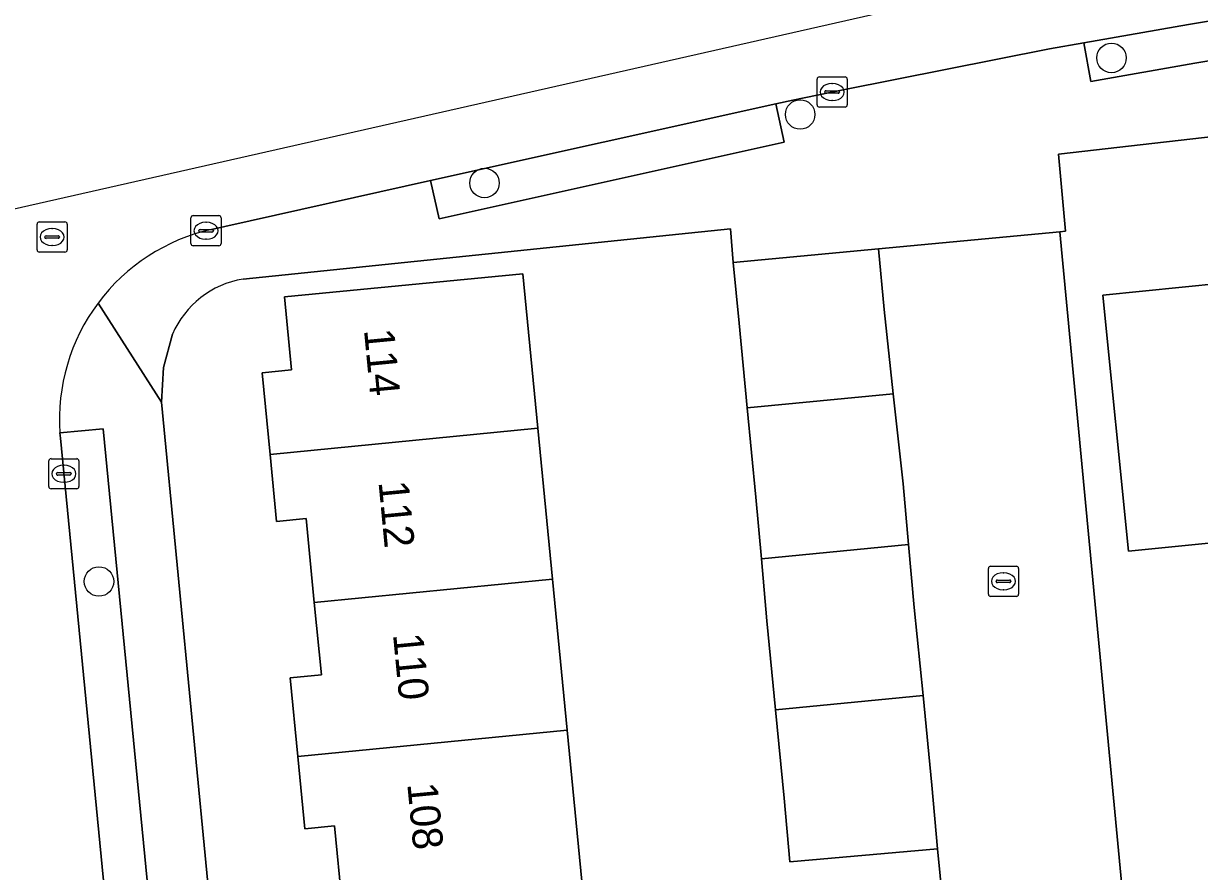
# Model space of a CAD drawing. Extents: x 158455 to 159797, y 387218 to 388672.
# Drawn here: x 159134.39 to 159173.4, y 388083.77 to 388111.88 of the extents above; entities that cross this region are included whole.
import ezdxf

# ---------------------------------------------------------------- set-up
doc = ezdxf.new("R2010")
doc.units = 0
for name, color, linetype in [('IMGEO_Boom', 7, 'Continuous'), ('IMGEO_Erf', 7, 'Continuous'), ('IMGEO_Kolk', 7, 'Continuous'), ('IMGEO_Pand', 7, 'Continuous'), ('IMGEO_Pand_nummerreeks', 7, 'Continuous'), ('IMGEO_Parkeervlak_open', 7, 'Continuous'), ('IMGEO_Rijbaan_lokaal_open', 7, 'Continuous'), ('IMGEO_Rioolput', 7, 'Continuous'), ('IMGEO_Voetpad_open', 7, 'Continuous')]:
    doc.layers.add(name, color=color, linetype=linetype)

msp = doc.modelspace()

# ---------------------------------------------------------------- linework, layer by layer
at = {"layer": 'IMGEO_Boom'}
for centre in [(159170.478, 388110.74), (159160.149, 388108.863), (159149.679, 388106.593), (159136.888, 388093.381)]:
    msp.add_circle(centre, 0.489, dxfattribs=at)
at = {"layer": 'IMGEO_Erf'}
for points in [[(159228.463, 388114.379), (159168.724, 388107.552), (159168.949, 388104.996), (159168.761, 388104.978), (159170.914, 388082.363), (159171.476, 388082.413), (159172.081, 388075.607), (159171.548, 388075.56), (159174.775, 388042.701)], [(159142.764, 388071.361), (159156.565, 388072.449), (159165.83, 388073.335), (159165.613, 388075.031), (159165.207, 388079.591), (159165.201, 388079.657), (159160.239, 388079.215), (159160.045, 388081.396), (159164.969, 388081.834), (159164.705, 388084.517), (159159.804, 388084.093), (159159.622, 388086.204), (159159.337, 388089.124), (159159.049, 388092.073), (159158.862, 388094.129), (159158.676, 388096.177), (159158.391, 388099.137), (159158.121, 388101.948), (159157.932, 388103.959), (159157.838, 388105.07), (159141.668, 388103.407)], [(159144.961, 388082.67), (159144.707, 388085.28), (159143.722, 388085.184), (159143.489, 388087.58), (159143.235, 388090.191), (159144.266, 388090.292), (159144.033, 388092.686), (159143.763, 388095.469), (159142.783, 388095.373), (159142.567, 388097.595), (159142.303, 388100.303), (159143.278, 388100.398), (159143.043, 388102.815), (159150.947, 388103.585), (159151.446, 388098.46), (159151.933, 388093.455), (159152.42, 388088.45), (159152.907, 388083.445)], [(159139.325, 388101.58), (159139.027, 388100.474), (159138.96, 388099.331), (159141.564, 388072.364)]]:
    msp.add_lwpolyline(points, dxfattribs=at)
msp.add_lwpolyline([(159190.012, 388096.287), (159183.744, 388095.66), (159177.458, 388095.031), (159176.017, 388094.887), (159171.041, 388094.389), (159170.191, 388102.879), (159174.141, 388103.274), (159174.017, 388104.511), (159176.433, 388104.753), (159178.838, 388104.993), (159178.963, 388103.745), (159182.802, 388104.129), (159186.651, 388104.514), (159186.525, 388105.777), (159188.947, 388106.02), (159191.368, 388106.262), (159191.494, 388105.003), (159195.584, 388105.412), (159196.082, 388100.437), (159196.433, 388096.929)], close=True, dxfattribs=at)
msp.add_arc((159142.166, 388100.352), 3.095, 99.2663, 156.6258, dxfattribs=at)
at = {"layer": 'IMGEO_Kolk'}
for p, q in [((159160.711, 388109.184), (159160.711, 388110.036)), ((159160.786, 388110.11), (159161.638, 388110.11)), ((159161.712, 388110.036), (159161.712, 388109.184)), ((159160.97, 388109.604), (159160.97, 388109.616)), ((159161.013, 388109.653), (159161.411, 388109.653)), ((159161.199, 388109.89), (159161.224, 388109.89)), ((159161.454, 388109.616), (159161.454, 388109.604)), ((159161.408, 388109.567), (159161.01, 388109.567)), ((159161.222, 388109.33), (159161.197, 388109.33)), ((159161.638, 388109.11), (159160.786, 388109.11)), ((159139.941, 388104.585), (159139.941, 388105.437)), ((159140.016, 388105.511), (159140.868, 388105.511)), ((159140.942, 388105.437), (159140.942, 388104.585)), ((159140.2, 388105.005), (159140.2, 388105.017)), ((159140.638, 388104.968), (159140.24, 388104.968)), ((159140.243, 388105.054), (159140.641, 388105.054)), ((159140.429, 388105.291), (159140.454, 388105.291)), ((159140.684, 388105.017), (159140.684, 388105.005)), ((159140.452, 388104.731), (159140.427, 388104.731)), ((159140.868, 388104.511), (159140.016, 388104.511)), ((159135.223, 388096.528), (159135.223, 388097.38)), ((159135.298, 388097.454), (159136.15, 388097.454)), ((159135.711, 388097.234), (159135.736, 388097.234)), ((159136.224, 388097.38), (159136.224, 388096.528)), ((159135.482, 388096.948), (159135.482, 388096.96)), ((159135.92, 388096.911), (159135.522, 388096.911)), ((159135.525, 388096.997), (159135.923, 388096.997)), ((159135.966, 388096.96), (159135.966, 388096.948)), ((159136.15, 388096.454), (159135.298, 388096.454)), ((159135.734, 388096.674), (159135.709, 388096.674)), ((159166.394, 388092.962), (159166.394, 388093.814)), ((159166.469, 388093.888), (159167.321, 388093.888)), ((159166.882, 388093.668), (159166.907, 388093.668)), ((159167.395, 388093.814), (159167.395, 388092.962)), ((159166.653, 388093.382), (159166.653, 388093.394)), ((159167.091, 388093.345), (159166.693, 388093.345)), ((159166.696, 388093.431), (159167.094, 388093.431)), ((159167.137, 388093.394), (159167.137, 388093.382)), ((159167.321, 388092.888), (159166.469, 388092.888)), ((159166.905, 388093.108), (159166.88, 388093.108))]:
    msp.add_line(p, q, dxfattribs=at)
for points in [[(159160.711, 388109.184), (159160.711, 388110.036)], [(159160.786, 388110.11), (159161.638, 388110.11)], [(159161.712, 388110.036), (159161.712, 388109.184)], [(159161.638, 388109.11), (159160.786, 388109.11)], [(159139.941, 388104.585), (159139.941, 388105.437)], [(159140.016, 388105.511), (159140.868, 388105.511)], [(159140.942, 388105.437), (159140.942, 388104.585)], [(159140.868, 388104.511), (159140.016, 388104.511)], [(159135.223, 388096.528), (159135.223, 388097.38)], [(159135.298, 388097.454), (159136.15, 388097.454)], [(159136.224, 388097.38), (159136.224, 388096.528)], [(159136.15, 388096.454), (159135.298, 388096.454)], [(159166.394, 388092.962), (159166.394, 388093.814)], [(159166.469, 388093.888), (159167.321, 388093.888)], [(159167.395, 388093.814), (159167.395, 388092.962)], [(159167.321, 388092.888), (159166.469, 388092.888)]]:
    msp.add_lwpolyline(points, dxfattribs=at)
for centre, radius, start, end in [((159160.788, 388110.034), 0.0765, 91.552, 178.448), ((159160.788, 388110.034), 0.0765, 91.552, 178.448), ((159161.636, 388110.034), 0.0765, 1.552, 88.448), ((159161.636, 388110.034), 0.0765, 1.552, 88.448), ((159161.01, 388109.613), 0.0403, 85.8775, 175.7526), ((159161.007, 388109.603), 0.0366, 178.938, 274.7102), ((159161.411, 388109.61), 0.043, 264.8664, 352.4533), ((159161.415, 388109.615), 0.0386, 1.7309, 96.639), ((159160.788, 388109.186), 0.0765, 181.552, 268.448), ((159160.788, 388109.186), 0.0765, 181.552, 268.448), ((159161.636, 388109.186), 0.0765, 271.552, 358.448), ((159161.636, 388109.186), 0.0765, 271.552, 358.448), ((159140.018, 388105.435), 0.0765, 91.552, 178.448), ((159140.018, 388105.435), 0.0765, 91.552, 178.448), ((159140.866, 388105.435), 0.0765, 1.552, 88.448), ((159140.866, 388105.435), 0.0765, 1.552, 88.448), ((159140.24, 388105.014), 0.0403, 85.8775, 175.7526), ((159140.237, 388105.004), 0.0366, 178.938, 274.7102), ((159140.641, 388105.011), 0.043, 264.8664, 352.4533), ((159140.645, 388105.016), 0.0386, 1.7309, 96.639), ((159140.018, 388104.587), 0.0765, 181.552, 268.448), ((159140.018, 388104.587), 0.0765, 181.552, 268.448), ((159140.866, 388104.587), 0.0765, 271.552, 358.448), ((159140.866, 388104.587), 0.0765, 271.552, 358.448), ((159135.3, 388097.378), 0.0765, 91.552, 178.448), ((159135.3, 388097.378), 0.0765, 91.552, 178.448), ((159136.148, 388097.378), 0.0765, 1.552, 88.448), ((159136.148, 388097.378), 0.0765, 1.552, 88.448), ((159135.522, 388096.957), 0.0403, 85.8775, 175.7526), ((159135.519, 388096.947), 0.0366, 178.938, 274.7102), ((159135.923, 388096.954), 0.043, 264.8664, 352.4533), ((159135.927, 388096.959), 0.0386, 1.7309, 96.639), ((159135.3, 388096.53), 0.0765, 181.552, 268.448), ((159135.3, 388096.53), 0.0765, 181.552, 268.448), ((159136.148, 388096.53), 0.0765, 271.552, 358.448), ((159136.148, 388096.53), 0.0765, 271.552, 358.448), ((159166.471, 388093.812), 0.0765, 91.552, 178.448), ((159166.471, 388093.812), 0.0765, 91.552, 178.448), ((159167.319, 388093.812), 0.0765, 1.552, 88.448), ((159167.319, 388093.812), 0.0765, 1.552, 88.448), ((159166.693, 388093.391), 0.0403, 85.8775, 175.7526), ((159166.69, 388093.381), 0.0366, 178.938, 274.7102), ((159167.094, 388093.388), 0.043, 264.8664, 352.4533), ((159167.098, 388093.393), 0.0386, 1.7309, 96.639), ((159166.471, 388092.964), 0.0765, 181.552, 268.448), ((159166.471, 388092.964), 0.0765, 181.552, 268.448), ((159167.319, 388092.964), 0.0765, 271.552, 358.448), ((159167.319, 388092.964), 0.0765, 271.552, 358.448)]:
    msp.add_arc(centre, radius, start, end, dxfattribs=at)
for centre, major_axis, ratio, start_param, end_param in [((159161.198, 388109.61), (-0.387, 0.002), 0.722429, 4.712389, 7.853982), ((159161.223, 388109.61), (-0.39, 0.002), 0.717154, 1.570796, 4.712389), ((159140.428, 388105.011), (-0.387, 0.002), 0.722429, 4.712389, 7.853982), ((159140.453, 388105.011), (-0.39, 0.002), 0.717154, 1.570796, 4.712389), ((159135.71, 388096.954), (-0.387, 0.002), 0.722429, 4.712389, 7.853982), ((159135.735, 388096.954), (-0.39, 0.002), 0.717154, 1.570796, 4.712389), ((159166.881, 388093.388), (-0.387, 0.002), 0.722429, 4.712389, 7.853982), ((159166.906, 388093.388), (-0.39, 0.002), 0.717154, 1.570796, 4.712389)]:
    msp.add_ellipse(centre, major_axis=major_axis, ratio=ratio, start_param=start_param, end_param=end_param, dxfattribs=at)
at = {"layer": 'IMGEO_Pand'}
for points in [[(159177.458, 388095.031), (159176.433, 388104.753), (159174.017, 388104.511), (159174.141, 388103.274), (159170.191, 388102.879), (159171.041, 388094.389), (159176.017, 388094.887)], [(159163.239, 388099.609), (159162.935, 388102.402), (159162.746, 388104.412), (159157.932, 388103.959), (159158.121, 388101.948), (159158.391, 388099.137)], [(159142.567, 388097.595), (159151.446, 388098.46), (159150.947, 388103.585), (159143.043, 388102.815), (159143.278, 388100.398), (159142.303, 388100.303)], [(159163.239, 388099.609), (159158.391, 388099.137), (159158.676, 388096.177), (159158.862, 388094.129), (159163.747, 388094.605), (159163.564, 388096.62)], [(159142.567, 388097.595), (159142.783, 388095.373), (159143.763, 388095.469), (159144.033, 388092.686), (159151.933, 388093.455), (159151.446, 388098.46)], [(159163.747, 388094.605), (159158.862, 388094.129), (159159.049, 388092.073), (159159.337, 388089.124), (159164.227, 388089.6), (159163.937, 388092.516)], [(159151.933, 388093.455), (159144.033, 388092.686), (159144.266, 388090.292), (159143.235, 388090.191), (159143.489, 388087.58), (159152.42, 388088.45)], [(159159.337, 388089.124), (159159.622, 388086.204), (159159.804, 388084.093), (159164.705, 388084.517), (159164.523, 388086.627), (159164.227, 388089.6)], [(159143.489, 388087.58), (159143.722, 388085.184), (159144.707, 388085.28), (159144.961, 388082.67), (159152.907, 388083.445), (159152.42, 388088.45)]]:
    msp.add_lwpolyline(points, close=True, dxfattribs=at)
at = {"layer": 'IMGEO_Parkeervlak_open'}
for points in [[(159226.581, 388117.778), (159223.3, 388117.574), (159215.005, 388116.956), (159205.711, 388116.131), (159198.134, 388115.393), (159187.111, 388113.95), (159178.494, 388112.764), (159173.027, 388111.853), (159169.563, 388111.242), (159169.789, 388109.959), (159173.247, 388110.57), (159178.69, 388111.477), (159187.284, 388112.66), (159198.282, 388114.099), (159205.832, 388114.835), (159215.111, 388115.658), (159223.389, 388116.275), (159226.661, 388116.479)], [(159147.892, 388106.671), (159148.175, 388105.4), (159159.623, 388107.948), (159159.34, 388109.219)], [(159135.595, 388098.309), (159135.61, 388098.135), (159137.803, 388075.621), (159139.237, 388075.76), (159137.027, 388098.448)]]:
    msp.add_lwpolyline(points, close=True, dxfattribs=at)
at = {"layer": 'IMGEO_Rijbaan_lokaal_open'}
for points in [[(159256.069, 388123.556), (159251.328, 388123.408), (159244.113, 388123.358), (159236.767, 388123.269), (159233.051, 388123.204), (159229.043, 388123.03), (159226.055, 388122.915), (159223.337, 388122.709), (159217.303, 388122.28), (159217.229, 388122.269), (159205.089, 388121.196), (159205, 388121.195), (159196.552, 388120.39), (159190.526, 388119.63), (159182.23, 388118.443), (159179.498, 388118.06), (159177.862, 388117.83), (159170.542, 388116.526), (159171.523, 388114.211), (159133.733, 388105.65), (159132.8, 388106.224)], [(159140.625, 388105.053), (159141.063, 388105.15), (159147.892, 388106.671), (159159.34, 388109.219), (159159.902, 388109.344), (159161.571, 388109.681), (159168.419, 388111.04), (159169.563, 388111.242), (159173.027, 388111.853), (159178.494, 388112.764), (159187.111, 388113.95), (159198.134, 388115.393), (159205.711, 388116.131), (159215.005, 388116.956), (159223.3, 388117.574), (159226.581, 388117.778), (159228.946, 388117.925), (159234.612, 388118.087), (159234.828, 388118.09), (159240.699, 388118.158), (159252.871, 388118.28), (159255.399, 388118.305), (159258.294, 388118.475)], [(159130.362, 388098.367), (159132.767, 388075.1), (159137.803, 388075.621), (159135.61, 388098.135), (159135.595, 388098.309)]]:
    msp.add_lwpolyline(points, dxfattribs=at)
msp.add_lwpolyline([(159168.761, 388104.978), (159162.746, 388104.412), (159162.935, 388102.402), (159163.239, 388099.609), (159163.564, 388096.62), (159163.747, 388094.605), (159163.937, 388092.516), (159164.227, 388089.6), (159164.523, 388086.627), (159164.705, 388084.517), (159164.969, 388081.834), (159168.268, 388082.128), (159170.914, 388082.363)], close=True, dxfattribs=at)
for centre, radius, start, end in [((159142.025, 388098.764), 6.443, 102.5526, 143.3045), ((159142.035, 388098.756), 6.455, 143.3016, 183.9726)]:
    msp.add_arc(centre, radius, start, end, dxfattribs=at)
at = {"layer": 'IMGEO_Rioolput'}
for p, q in [((159134.834, 388104.376), (159134.834, 388105.228)), ((159134.909, 388105.302), (159135.761, 388105.302)), ((159135.322, 388105.082), (159135.347, 388105.082)), ((159135.835, 388105.228), (159135.835, 388104.376)), ((159135.093, 388104.796), (159135.093, 388104.808)), ((159135.531, 388104.759), (159135.133, 388104.759)), ((159135.136, 388104.845), (159135.534, 388104.845)), ((159135.577, 388104.808), (159135.577, 388104.796)), ((159135.761, 388104.302), (159134.909, 388104.302)), ((159135.345, 388104.522), (159135.32, 388104.522))]:
    msp.add_line(p, q, dxfattribs=at)
for points in [[(159134.834, 388104.376), (159134.834, 388105.228)], [(159134.909, 388105.302), (159135.761, 388105.302)], [(159135.835, 388105.228), (159135.835, 388104.376)], [(159135.761, 388104.302), (159134.909, 388104.302)]]:
    msp.add_lwpolyline(points, dxfattribs=at)
for centre, radius, start, end in [((159134.911, 388105.226), 0.0765, 91.552, 178.448), ((159134.911, 388105.226), 0.0765, 91.552, 178.448), ((159135.759, 388105.226), 0.0765, 1.552, 88.448), ((159135.759, 388105.226), 0.0765, 1.552, 88.448), ((159135.133, 388104.805), 0.0403, 85.8775, 175.7526), ((159135.13, 388104.795), 0.0366, 178.938, 274.7102), ((159135.534, 388104.802), 0.043, 264.8664, 352.4533), ((159135.538, 388104.807), 0.0386, 1.7309, 96.639), ((159134.911, 388104.378), 0.0765, 181.552, 268.448), ((159134.911, 388104.378), 0.0765, 181.552, 268.448), ((159135.759, 388104.378), 0.0765, 271.552, 358.448), ((159135.759, 388104.378), 0.0765, 271.552, 358.448)]:
    msp.add_arc(centre, radius, start, end, dxfattribs=at)
for centre, major_axis, ratio, start_param, end_param in [((159135.321, 388104.802), (-0.387, 0.002), 0.722429, 4.712389, 7.853982), ((159135.346, 388104.802), (-0.39, 0.002), 0.717154, 1.570796, 4.712389)]:
    msp.add_ellipse(centre, major_axis=major_axis, ratio=ratio, start_param=start_param, end_param=end_param, dxfattribs=at)
at = {"layer": 'IMGEO_Voetpad_open'}
for points in [[(159141.668, 388103.407), (159157.838, 388105.07), (159157.932, 388103.959), (159162.746, 388104.412), (159168.761, 388104.978), (159168.949, 388104.996), (159168.724, 388107.552), (159228.463, 388114.379)], [(159187.284, 388112.66), (159178.69, 388111.477), (159173.247, 388110.57), (159169.789, 388109.959), (159169.563, 388111.242), (159168.419, 388111.04), (159161.571, 388109.681), (159159.902, 388109.344), (159159.34, 388109.219), (159159.623, 388107.948), (159148.175, 388105.4), (159147.892, 388106.671), (159141.063, 388105.15), (159140.625, 388105.053)], [(159141.564, 388072.364), (159138.96, 388099.331), (159136.859, 388102.614)], [(159136.859, 388102.614), (159138.96, 388099.331), (159139.027, 388100.474), (159139.325, 388101.58)], [(159135.595, 388098.309), (159137.027, 388098.448), (159139.237, 388075.76), (159137.803, 388075.621), (159138.005, 388073.542)]]:
    msp.add_lwpolyline(points, dxfattribs=at)
for centre, radius, start, end in [((159142.025, 388098.764), 6.443, 102.5526, 143.3045), ((159142.166, 388100.352), 3.095, 99.2663, 156.6258), ((159142.035, 388098.756), 6.455, 143.3016, 183.9726)]:
    msp.add_arc(centre, radius, start, end, dxfattribs=at)

# ---------------------------------------------------------------- texts
at = {"layer": 'IMGEO_Pand_nummerreeks'}
for s, p in [('114', (159145.679, 388101.722)), ('112', (159146.16, 388096.68)), ('110', (159146.642, 388091.629)), ('108', (159147.115, 388086.673))]:
    msp.add_text(s, height=1, rotation=275.4549, dxfattribs=at).set_placement(p)

doc.saveas('drawing.dxf')
